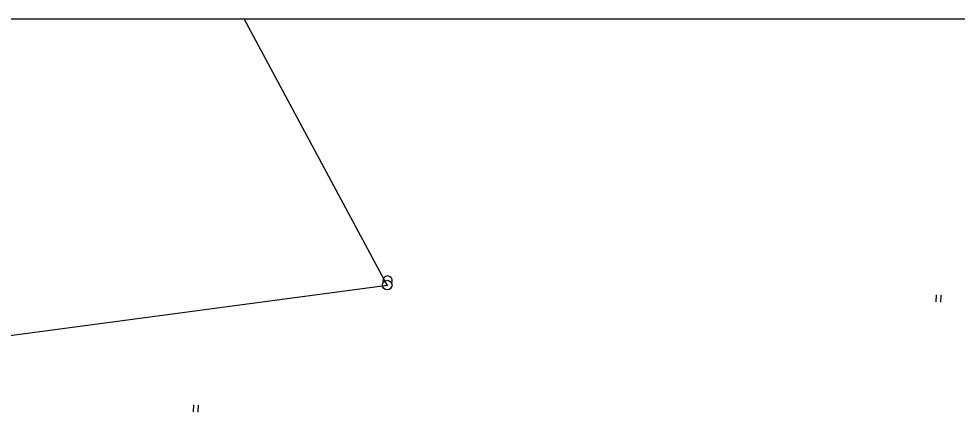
# Model space of a CAD drawing. Extents: x -636600 to -628587, y -1090963 to -1085869.
# Drawn here: x -628962.3 to -628863.3, y -1087017.8 to -1086976.2 of the extents above; entities that cross this region are included whole.
import ezdxf

# ---------------------------------------------------------------- set-up
doc = ezdxf.new("R2010")
doc.units = 0
for name, color, linetype in [('08_LEGENDA_HV', 7, 'Continuous'), ('30', 7, 'Continuous'), ('42', 7, 'Continuous'), ('43', 7, 'Continuous')]:
    doc.layers.add(name, color=color, linetype=linetype)

msp = doc.modelspace()

# ---------------------------------------------------------------- linework, layer by layer
at = {"layer": '08_LEGENDA_HV'}
msp.add_line((-629847.269, -1086976.184), (-628587.269, -1086976.184), dxfattribs=at)
at = {"layer": '30'}
for radius in [0.5, 0.0327]:
    msp.add_circle((-628923.422, -1087004.317), radius, dxfattribs=at)
msp.add_arc((-628923.385, -1087003.856), 0.5, 327.22644, 204.22168, dxfattribs=at)
at = {"layer": '42'}
for p, q in [((-628923.425, -1087004.316), (-628938.521, -1086976.184)), ((-628997.204, -1087014.198), (-628923.425, -1087004.316))]:
    msp.add_line(p, q, dxfattribs=at)
at = {"layer": '43'}
for p, q in [((-628865.509, -1087006.081), (-628865.449, -1087005.333)), ((-628865.011, -1087006.12), (-628864.951, -1087005.373)), ((-628943.887, -1087017.714), (-628943.828, -1087016.966)), ((-628943.389, -1087017.753), (-628943.329, -1087017.006))]:
    msp.add_line(p, q, dxfattribs=at)

doc.saveas('drawing.dxf')
